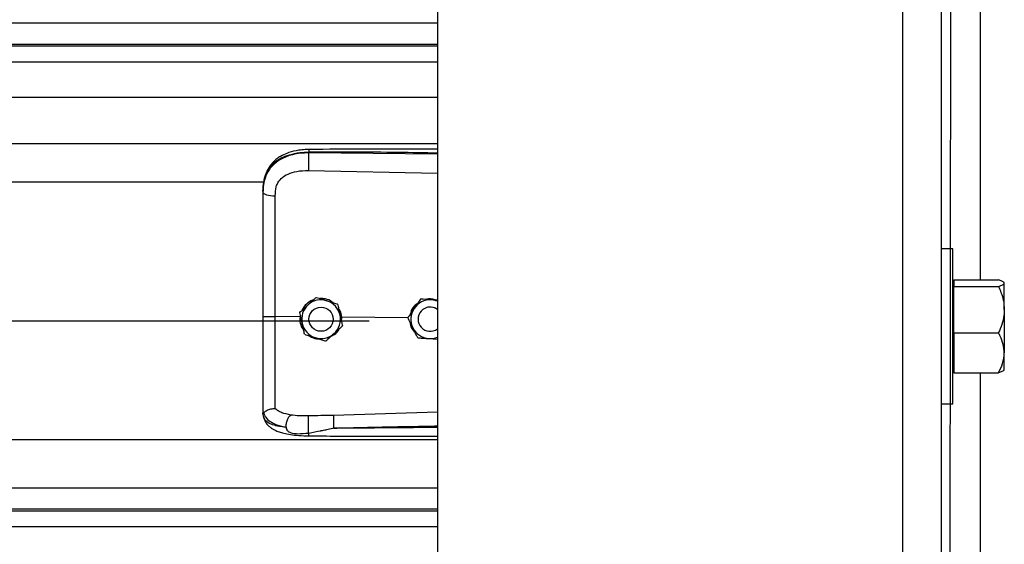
# Model space of a CAD drawing. Header units: inches. Extents: x 170 to 284, y 215 to 248.
# Tile 404 of 656: x 206.348 to 206.783, y 223.769 to 224.001. Entities that reach past the tile are written whole.
import ezdxf

# ---------------------------------------------------------------- set-up
doc = ezdxf.new("R2010")
doc.units = ezdxf.units.IN
doc.header["$LTSCALE"] = 0.25
doc.header["$MEASUREMENT"] = 0
doc.layers.add('RH FRONT OF HOOD', color=7, linetype='Continuous')

msp = doc.modelspace()

# ---------------------------------------------------------------- linework, layer by layer
at = {"layer": 'RH FRONT OF HOOD'}
for p, q in [((206.7552119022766, 220.1328032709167), (206.7598002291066, 224.3934313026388)), ((206.7552119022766, 224.3487565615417), (206.7552119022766, 220.1328032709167)), ((206.7380912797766, 224.3444764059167), (206.7380912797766, 220.1328032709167)), ((206.5326438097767, 224.3332527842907), (206.5326438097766, 220.1328032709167)), ((206.7723325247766, 224.0157611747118), (206.7723325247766, 223.8856430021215)), ((202.5003237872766, 223.9991917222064), (206.5326438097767, 223.9991917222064)), ((206.5326438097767, 223.9897064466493), (202.5003237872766, 223.9897064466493)), ((202.5003237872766, 223.9890670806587), (206.5326438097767, 223.9890670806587)), ((202.5003237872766, 223.9820489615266), (206.5326438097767, 223.9820489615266)), ((202.5003237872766, 223.9663648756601), (206.5326438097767, 223.9663648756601)), ((202.5003237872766, 223.9459768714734), (206.5326438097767, 223.9459768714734)), ((206.4757965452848, 223.9417652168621), (206.4757965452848, 223.9421765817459)), ((206.5326438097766, 223.9412285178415), (206.4757965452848, 223.9417652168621)), ((206.4757005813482, 223.9339763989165), (206.5326438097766, 223.9327668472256)), ((202.5768719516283, 223.9289012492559), (206.4560926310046, 223.9289012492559)), ((206.4556010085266, 223.9248419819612), (206.4556010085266, 223.92435366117)), ((206.7602796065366, 223.8993402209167), (206.7552119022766, 223.8993402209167)), ((206.7602796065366, 223.8650989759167), (206.7602796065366, 223.8993402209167)), ((206.7608274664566, 223.8843596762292), (206.7602796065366, 223.8843596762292)), ((206.7608274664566, 223.8856430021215), (206.7608274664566, 223.884195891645)), ((206.7608274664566, 223.8856430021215), (206.7804819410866, 223.8856430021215)), ((206.7608274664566, 223.884195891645), (206.7608274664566, 223.8827487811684)), ((206.7830500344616, 223.8843596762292), (206.782857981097, 223.8845825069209)), ((206.7830500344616, 223.884195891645), (206.7830500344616, 223.8843596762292)), ((206.7830500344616, 223.872476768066), (206.7830500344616, 223.884195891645)), ((206.7608274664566, 223.872476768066), (206.7608274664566, 223.8827487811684)), ((206.7608274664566, 223.8827487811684), (206.7804819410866, 223.8827487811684)), ((206.4791715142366, 223.8779100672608), (206.4791715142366, 223.8779084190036)), ((206.5251150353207, 223.8771136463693), (206.5251150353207, 223.8771152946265)), ((206.5261639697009, 223.8770474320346), (206.5251150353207, 223.8771152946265)), ((206.4718638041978, 223.8712540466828), (206.4718638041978, 223.8712523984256)), ((206.4885896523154, 223.8749094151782), (206.4885896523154, 223.874907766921)), ((206.7608274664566, 223.8622047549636), (206.7608274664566, 223.872476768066)), ((206.7830500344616, 223.872476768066), (206.7830500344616, 223.8533798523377)), ((202.5304915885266, 223.8675087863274), (206.5024760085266, 223.8675087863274)), ((206.4719722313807, 223.8693187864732), (206.4610586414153, 223.8694232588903)), ((206.4721575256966, 223.8699083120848), (206.4719722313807, 223.8693187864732)), ((206.4719722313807, 223.8693187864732), (206.4719744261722, 223.8693186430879)), ((206.4759317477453, 223.8682515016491), (206.4759317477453, 223.8682507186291)), ((206.4866321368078, 223.8682507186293), (206.4866321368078, 223.8682515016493)), ((206.4904099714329, 223.8691421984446), (206.4898619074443, 223.8690881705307)), ((206.4903128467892, 223.867024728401), (206.4904099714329, 223.8691421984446)), ((206.4904099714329, 223.8691421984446), (206.4904116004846, 223.8691422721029)), ((206.5196436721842, 223.8688624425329), (206.4904116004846, 223.8691422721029)), ((206.5196296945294, 223.8688907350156), (206.5196296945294, 223.8688923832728)), ((206.5241434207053, 223.8682515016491), (206.5241434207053, 223.8682507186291)), ((206.4907000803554, 223.8652527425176), (206.4907000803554, 223.8652510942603)), ((206.7602796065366, 223.8308577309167), (206.7602796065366, 223.8650989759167)), ((206.7608274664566, 223.8622047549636), (206.7608274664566, 223.8533798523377)), ((206.7608274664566, 223.8622047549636), (206.7804819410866, 223.8622047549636)), ((206.5289402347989, 223.8597090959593), (206.5326438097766, 223.8594693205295)), ((206.7608274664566, 223.8533798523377), (206.7608274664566, 223.8445549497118)), ((206.7830500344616, 223.8458382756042), (206.7830500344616, 223.8533798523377)), ((206.7602796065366, 223.8458382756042), (206.7608274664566, 223.8458382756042)), ((206.782857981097, 223.8456154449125), (206.7830500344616, 223.8458382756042)), ((206.7608274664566, 223.8445549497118), (206.7804819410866, 223.8445549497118)), ((206.7723325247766, 223.8445549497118), (206.7723325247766, 223.7144367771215)), ((206.7552119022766, 223.8308577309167), (206.7602796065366, 223.8308577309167)), ((206.4556010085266, 223.8273005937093), (206.4556010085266, 223.8267717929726)), ((206.4559407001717, 223.8247866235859), (206.4556010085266, 223.8267717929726)), ((206.5326438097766, 223.8270951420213), (206.4867081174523, 223.8257633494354)), ((202.5003237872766, 223.815123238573), (206.5326438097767, 223.815123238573)), ((202.5003237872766, 223.7937442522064), (206.5326438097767, 223.7937442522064)), ((206.5326438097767, 223.7842589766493), (202.5003237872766, 223.7842589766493)), ((202.5003237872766, 223.7836196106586), (206.5326438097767, 223.7836196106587)), ((202.5003237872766, 223.7766014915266), (206.5326438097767, 223.7766014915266))]:
    msp.add_line(p, q, dxfattribs=at)
at = {"layer": 'RH FRONT OF HOOD', "flags": 128}
msp.add_lwpolyline([(206.4556010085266, 223.92435366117), (206.4557049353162, 223.9240579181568), (206.4560128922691, 223.9237730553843), (206.4565135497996, 223.9235095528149), (206.457188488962, 223.9232771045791), (206.4580128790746, 223.9230842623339), (206.458956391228, 223.9229381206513), (206.4599843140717, 223.9228440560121), (206.4610588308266, 223.9228055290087)], dxfattribs=at)
at = {"layer": 'RH FRONT OF HOOD'}
msp.add_circle((206.4812819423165, 223.8682507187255), 0.005350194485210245, dxfattribs=at)
for centre, radius, start, end in [((206.4812819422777, 223.8682515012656), 0.00856031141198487, 72.32793711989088, 132.3279357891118), ((206.4812819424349, 223.8682515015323), 0.008560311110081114, 12.32793744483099, 72.32793758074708), ((206.5294936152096, 223.8682515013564), 0.008560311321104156, 86.29353550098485, 146.2935346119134), ((206.5294936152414, 223.8682515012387), 0.008560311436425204, 68.40767565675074, 86.2935357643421), ((206.4812819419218, 223.8682515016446), 0.008560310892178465, 132.3279357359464, 192.3279369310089), ((206.5294936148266, 223.8682515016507), 0.008560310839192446, 146.2935348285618, 206.2935362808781), ((206.5294936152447, 223.8682515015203), 0.005350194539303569, 53.92810144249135, 179.9999986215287), ((206.5294936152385, 223.8682507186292), 0.00535019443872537, 53.92810057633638, 306.07189942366), ((206.4812819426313, 223.8682515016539), 0.008560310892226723, 312.3279357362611, 12.32793693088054), ((206.4812819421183, 223.8682515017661), 0.008560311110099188, 192.3279374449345, 252.327937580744), ((206.5294936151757, 223.8682515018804), 0.008560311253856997, 206.293536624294, 266.2935360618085), ((206.4812819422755, 223.8682515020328), 0.00856031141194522, 252.3279371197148, 312.3279357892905), ((206.529493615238, 223.868251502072), 0.008560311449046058, 266.2935357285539, 291.5923243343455)]:
    msp.add_arc(centre, radius, start, end, dxfattribs=at)
for points, knots in [([(206.4556010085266, 223.9248419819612), (206.4556637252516, 223.9261984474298), (206.4557821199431, 223.9287591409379), (206.4567516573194, 223.9322501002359), (206.4580408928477, 223.934662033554), (206.4594047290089, 223.9363647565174), (206.4604876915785, 223.9374081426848), (206.4615466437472, 223.9382366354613), (206.4625360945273, 223.9388965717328), (206.4637704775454, 223.9395916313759), (206.4653644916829, 223.9403173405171), (206.4680282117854, 223.9412253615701), (206.4715633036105, 223.9419852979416), (206.474469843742, 223.9421166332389), (206.4757965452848, 223.9421765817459)], [0, 0, 0, 0, 0.1307156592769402, 0.2467609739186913, 0.3577928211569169, 0.4170971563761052, 0.4791482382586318, 0.5177152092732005, 0.5590896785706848, 0.6032945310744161, 0.663348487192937, 0.7353692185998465, 0.8792082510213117, 1, 1, 1, 1]), ([(206.4757965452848, 223.9417652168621), (206.474580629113, 223.9417319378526), (206.4721488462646, 223.9416653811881), (206.4688080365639, 223.9410435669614), (206.4658502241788, 223.9401013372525), (206.4633076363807, 223.93888366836), (206.4610761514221, 223.9373382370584), (206.4592044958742, 223.9354970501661), (206.4577235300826, 223.9333667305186), (206.4565479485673, 223.9307975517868), (206.455755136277, 223.9277456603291), (206.4556524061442, 223.9254848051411), (206.4556010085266, 223.92435366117)], [0, 0, 0, 0, 0.1111703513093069, 0.2223361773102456, 0.3162781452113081, 0.4102081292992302, 0.5024030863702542, 0.5945790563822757, 0.6845432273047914, 0.7745043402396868, 0.8871807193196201, 0.9999999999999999, 0.9999999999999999, 0.9999999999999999, 0.9999999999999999]), ([(206.4758151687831, 223.9432686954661), (206.4748165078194, 223.9432301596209), (206.47292476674, 223.9431571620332), (206.4696157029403, 223.9426287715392), (206.4663881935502, 223.9417347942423), (206.4636413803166, 223.9404305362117), (206.461655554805, 223.9391078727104), (206.4600143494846, 223.9376624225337), (206.4586991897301, 223.9360742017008), (206.4576239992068, 223.9343215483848), (206.4567667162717, 223.932411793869), (206.4560218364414, 223.929893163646), (206.4558064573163, 223.9279555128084), (206.4556874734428, 223.9268850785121)], [0, 0, 0, 0, 0.0977474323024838, 0.1851607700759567, 0.330612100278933, 0.436467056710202, 0.5083182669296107, 0.5850061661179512, 0.6719760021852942, 0.7307948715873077, 0.8036787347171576, 0.8915444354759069, 1, 1, 1, 1]), ([(206.4757965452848, 223.9417652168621), (206.475774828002, 223.9411893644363), (206.4757297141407, 223.9399931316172), (206.4756886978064, 223.9377680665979), (206.4756754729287, 223.9355906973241), (206.4756924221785, 223.934500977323), (206.4757005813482, 223.9339763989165)], [0, 0, 0, 0, 0.2406941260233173, 0.4999999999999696, 0.7593058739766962, 1, 1, 1, 1]), ([(206.4758153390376, 223.943252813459), (206.4758141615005, 223.9432568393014), (206.4758101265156, 223.9432706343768), (206.4758049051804, 223.9431557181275), (206.475798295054, 223.9428629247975), (206.4757972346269, 223.9424469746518), (206.4757965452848, 223.9421765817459)], [0, 0, 0, 0, 0.09787641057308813, 0.3353863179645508, 0.5679606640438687, 1, 1, 1, 1]), ([(206.4757965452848, 223.9421765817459), (206.4821023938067, 223.9422159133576), (206.495341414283, 223.9422984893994), (206.5142910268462, 223.9421173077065), (206.5269315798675, 223.9418963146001), (206.5326438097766, 223.9417964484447)], [0, 0, 0, 0, 0.3326703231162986, 0.6984356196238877, 1, 1, 1, 1]), ([(206.5326438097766, 223.9433516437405), (206.5297446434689, 223.9433663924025), (206.5191167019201, 223.9434204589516), (206.5001732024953, 223.9434571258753), (206.4841299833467, 223.9433330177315), (206.4758151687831, 223.943268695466)], [0, 0, 0, 0, 0.1530455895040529, 0.5610439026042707, 0.9999999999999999, 0.9999999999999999, 0.9999999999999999, 0.9999999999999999]), ([(206.4614844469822, 223.9267388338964), (206.4614844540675, 223.926738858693), (206.4615870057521, 223.9270977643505), (206.4620821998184, 223.9285039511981), (206.4636182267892, 223.9307066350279), (206.4666852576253, 223.9326098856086), (206.470801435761, 223.9338215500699), (206.4739542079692, 223.9339212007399), (206.4757005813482, 223.9339763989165)], [0, 0, 0, 0, 4.497367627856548e-06, 0.06509473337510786, 0.261670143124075, 0.475310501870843, 0.7093656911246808, 1, 1, 1, 1]), ([(206.4556010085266, 223.92435366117), (206.4556010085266, 223.9207234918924), (206.4556010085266, 223.9134525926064), (206.4556010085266, 223.9023718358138), (206.4556010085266, 223.8911892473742), (206.4556010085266, 223.8802205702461), (206.4556010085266, 223.8729727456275), (206.4556010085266, 223.8694929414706)], [0, 0, 0, 0, 0.2027568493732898, 0.4061035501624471, 0.6088604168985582, 0.8122072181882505, 1, 1, 1, 1]), ([(206.4610588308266, 223.9228055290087), (206.4611288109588, 223.9241301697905), (206.4611987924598, 223.9254548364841), (206.4614844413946, 223.9267388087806), (206.4614844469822, 223.9267388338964)], [0, 0, 0, 0, 0.9999804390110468, 0.9999999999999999, 0.9999999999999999, 0.9999999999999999, 0.9999999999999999]), ([(206.4610586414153, 223.8694232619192), (206.4610586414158, 223.8694232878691), (206.4610587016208, 223.8728096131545), (206.4610587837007, 223.8798563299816), (206.4610588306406, 223.8905295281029), (206.4610588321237, 223.9014055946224), (206.4610588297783, 223.9121929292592), (206.4610588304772, 223.9192679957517), (206.4610588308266, 223.9228055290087)], [0, 0, 0, 0, 1.439079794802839e-06, 0.1877923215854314, 0.3908439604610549, 0.59389561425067, 0.7969478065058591, 1, 1, 1, 1]), ([(206.7830500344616, 223.884195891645), (206.7829523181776, 223.8843984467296), (206.7827533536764, 223.8848108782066), (206.7816015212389, 223.885290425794), (206.7807342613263, 223.8855635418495), (206.7804819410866, 223.8856430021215)], [0, 0, 0, 0, 0.4062905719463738, 0.8272664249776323, 1, 1, 1, 1]), ([(206.7804819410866, 223.8827487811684), (206.7811564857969, 223.8829737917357), (206.7825301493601, 223.8834320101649), (206.7830452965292, 223.8839324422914), (206.7830499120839, 223.8841890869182), (206.7830500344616, 223.884195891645)], [0, 0, 0, 0, 0.4843414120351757, 0.9863277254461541, 1, 1, 1, 1]), ([(206.7804819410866, 223.8827487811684), (206.7808634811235, 223.8818790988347), (206.7817662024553, 223.8798214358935), (206.7828069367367, 223.8763925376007), (206.7829683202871, 223.8737930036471), (206.7830500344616, 223.872476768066)], [0, 0, 0, 0, 0.2654599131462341, 0.6280764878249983, 1, 1, 1, 1]), ([(206.4778922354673, 223.8767449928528), (206.4777570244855, 223.8767148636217), (206.4766052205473, 223.8764582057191), (206.4748479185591, 223.8749994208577), (206.4732291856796, 223.8733897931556), (206.4729013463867, 223.8722814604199), (206.4728680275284, 223.8721688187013)], [0, 0, 0, 0, 0.05931474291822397, 0.5052766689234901, 0.9497204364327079, 1, 1, 1, 1]), ([(206.4755176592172, 223.8745823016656), (206.4764581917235, 223.8754389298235), (206.4777126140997, 223.8765814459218), (206.4788795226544, 223.8776441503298), (206.4791715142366, 223.8779100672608)], [0, 0, 0, 0, 0.7497733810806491, 1, 1, 1, 1]), ([(206.4755176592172, 223.8745801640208), (206.4764581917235, 223.8754368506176), (206.4777126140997, 223.8765794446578), (206.4788795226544, 223.8776424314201), (206.4791715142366, 223.8779084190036)], [0, 0, 0, 0, 0.7497733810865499, 1, 1, 1, 1]), ([(206.4791715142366, 223.8779100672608), (206.4795692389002, 223.8777833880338), (206.4810740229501, 223.8773040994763), (206.4826909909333, 223.8767889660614), (206.483880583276, 223.8764099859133)], [0, 0, 0, 0, 0.264306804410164, 0.9999999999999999, 0.9999999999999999, 0.9999999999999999, 0.9999999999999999]), ([(206.4791715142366, 223.8779084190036), (206.4795692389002, 223.8777816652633), (206.4810740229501, 223.8773020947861), (206.4826909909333, 223.8767868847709), (206.483880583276, 223.8764078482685)], [0, 0, 0, 0, 0.2643068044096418, 1, 1, 1, 1]), ([(206.4865420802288, 223.8755619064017), (206.4861853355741, 223.8758519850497), (206.4850217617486, 223.8767981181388), (206.4829702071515, 223.877365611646), (206.4814006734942, 223.8773694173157), (206.480864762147, 223.8773707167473)], [0, 0, 0, 0, 0.2255168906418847, 0.7355556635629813, 1, 1, 1, 1]), ([(206.483880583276, 223.8764099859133), (206.4840669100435, 223.8763506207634), (206.4855242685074, 223.87588629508), (206.4871223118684, 223.8753770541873), (206.4884466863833, 223.8749549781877), (206.4885896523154, 223.8749094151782)], [0, 0, 0, 0, 0.1156468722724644, 0.90453427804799, 1, 1, 1, 1]), ([(206.483880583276, 223.8764078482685), (206.4840669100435, 223.8763484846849), (206.4855242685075, 223.8758841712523), (206.4871223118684, 223.8753751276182), (206.4884466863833, 223.874953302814), (206.4885896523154, 223.874907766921)], [0, 0, 0, 0, 0.1156468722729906, 0.9045342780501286, 1, 1, 1, 1]), ([(206.5251150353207, 223.8771152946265), (206.5247352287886, 223.8765459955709), (206.5239666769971, 223.8753939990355), (206.5230305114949, 223.8739906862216), (206.5224945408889, 223.8731872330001), (206.522372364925, 223.8730040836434)], [0, 0, 0, 0, 0.4299704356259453, 0.8700602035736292, 0.9999999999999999, 0.9999999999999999, 0.9999999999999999, 0.9999999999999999]), ([(206.5251150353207, 223.8771136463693), (206.5247352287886, 223.8765442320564), (206.5239666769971, 223.8753920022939), (206.5230305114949, 223.8739885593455), (206.5224945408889, 223.8731850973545), (206.522372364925, 223.8730019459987)], [0, 0, 0, 0, 0.429970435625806, 0.8700602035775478, 0.9999999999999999, 0.9999999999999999, 0.9999999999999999, 0.9999999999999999]), ([(206.5300469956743, 223.8767939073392), (206.5287774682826, 223.8768761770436), (206.5270842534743, 223.8769859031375), (206.5255091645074, 223.8770880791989), (206.5251150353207, 223.8771136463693)], [0, 0, 0, 0, 0.749773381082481, 1, 1, 1, 1]), ([(206.5321185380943, 223.8766617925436), (206.5314576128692, 223.8768618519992), (206.5301872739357, 223.8772463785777), (206.5286240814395, 223.8772712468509), (206.5278441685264, 223.8770091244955), (206.5276683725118, 223.8769500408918)], [0, 0, 0, 0, 0.4565421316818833, 0.8775020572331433, 0.9999999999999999, 0.9999999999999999, 0.9999999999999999, 0.9999999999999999]), ([(206.5326438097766, 223.8766257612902), (206.5320008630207, 223.8766673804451), (206.5311420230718, 223.8767229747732), (206.5302669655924, 223.8767796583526), (206.5300469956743, 223.8767939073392)], [0, 0, 0, 0, 0.7486223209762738, 1, 1, 1, 1]), ([(206.4718638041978, 223.8712540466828), (206.4723697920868, 223.8717149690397), (206.4733936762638, 223.8726476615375), (206.4746408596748, 223.8737836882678), (206.4753548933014, 223.8744340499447), (206.4755176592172, 223.8745823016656)], [0, 0, 0, 0, 0.4299704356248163, 0.870060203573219, 0.9999999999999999, 0.9999999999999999, 0.9999999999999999, 0.9999999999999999]), ([(206.4718638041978, 223.8712523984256), (206.4723697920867, 223.8717132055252), (206.4733936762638, 223.872645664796), (206.4746408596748, 223.8737815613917), (206.4753548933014, 223.874431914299), (206.4755176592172, 223.8745801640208)], [0, 0, 0, 0, 0.4299704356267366, 0.8700602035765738, 1, 1, 1, 1]), ([(206.4729190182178, 223.8664238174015), (206.4726473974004, 223.8676667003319), (206.4722851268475, 223.8693243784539), (206.4719481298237, 223.8708665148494), (206.4718638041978, 223.8712523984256)], [0, 0, 0, 0, 0.7497733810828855, 0.9999999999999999, 0.9999999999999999, 0.9999999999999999, 0.9999999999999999]), ([(206.4885896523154, 223.8749094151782), (206.4887357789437, 223.8742408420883), (206.4890314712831, 223.872887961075), (206.4893916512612, 223.871239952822), (206.489597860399, 223.8702964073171), (206.4896448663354, 223.8700813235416)], [0, 0, 0, 0, 0.4299704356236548, 0.870060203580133, 0.9999999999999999, 0.9999999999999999, 0.9999999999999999, 0.9999999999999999]), ([(206.4885896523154, 223.874907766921), (206.4887357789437, 223.8742390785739), (206.4890314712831, 223.8728859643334), (206.4893916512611, 223.8712378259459), (206.4895978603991, 223.8702942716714), (206.4896448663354, 223.8700791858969)], [0, 0, 0, 0, 0.4299704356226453, 0.8700602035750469, 0.9999999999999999, 0.9999999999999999, 0.9999999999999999, 0.9999999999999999]), ([(206.4904116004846, 223.8691422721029), (206.4904115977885, 223.8691422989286), (206.4903135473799, 223.8701178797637), (206.4900534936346, 223.8715100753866), (206.4892489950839, 223.8725994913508), (206.489029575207, 223.8728966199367)], [0, 0, 0, 0, 1.999769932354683e-05, 0.7272642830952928, 1, 1, 1, 1]), ([(206.522372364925, 223.8730040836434), (206.5216663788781, 223.8719457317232), (206.5207247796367, 223.870534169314), (206.5198488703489, 223.8692209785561), (206.5196296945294, 223.8688923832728)], [0, 0, 0, 0, 0.7497733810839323, 1, 1, 1, 1]), ([(206.522372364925, 223.8730019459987), (206.5216663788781, 223.8719436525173), (206.5207247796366, 223.8705321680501), (206.5198488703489, 223.8692192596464), (206.5196296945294, 223.8688907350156)], [0, 0, 0, 0, 0.7497733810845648, 1, 1, 1, 1]), ([(206.5237730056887, 223.8751036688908), (206.5234534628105, 223.8748856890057), (206.5223000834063, 223.8740988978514), (206.5212067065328, 223.8724982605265), (206.5209088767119, 223.8710935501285), (206.5208207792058, 223.8706780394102)], [0, 0, 0, 0, 0.2125142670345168, 0.7670631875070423, 1, 1, 1, 1]), ([(206.7830500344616, 223.872476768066), (206.7830472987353, 223.872241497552), (206.7830294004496, 223.870702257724), (206.7826076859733, 223.8678297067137), (206.781580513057, 223.8646561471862), (206.7807535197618, 223.8628107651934), (206.7804819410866, 223.8622047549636)], [0, 0, 0, 0, 0.06653229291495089, 0.4352825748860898, 0.8145508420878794, 1, 1, 1, 1]), ([(206.4556010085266, 223.8694929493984), (206.4556010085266, 223.8664556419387), (206.4556010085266, 223.8602802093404), (206.4556010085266, 223.8514932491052), (206.4556010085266, 223.8433266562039), (206.4556010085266, 223.8367466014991), (206.4556010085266, 223.8313619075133), (206.4556010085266, 223.8286613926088), (206.4556010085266, 223.8273005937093)], [0, 0, 0, 0, 0.1870908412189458, 0.3803918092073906, 0.5558755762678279, 0.7364481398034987, 0.8671952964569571, 1, 1, 1, 1]), ([(206.4610588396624, 223.8287326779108), (206.461058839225, 223.8289953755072), (206.4610588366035, 223.8305698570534), (206.4610588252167, 223.8340012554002), (206.4610587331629, 223.8396025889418), (206.4610584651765, 223.8460424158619), (206.4610581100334, 223.8532684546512), (206.461057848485, 223.8611432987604), (206.4610578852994, 223.8666712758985), (206.4610579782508, 223.8694232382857), (206.4610579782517, 223.8694232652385)], [0, 0, 0, 0, 0.03155846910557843, 0.1891461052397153, 0.3467338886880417, 0.50432776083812, 0.6619226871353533, 0.8309600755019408, 0.9999983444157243, 1, 1, 1, 1]), ([(206.4719744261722, 223.8693186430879), (206.4719406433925, 223.8688648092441), (206.4718338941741, 223.8674307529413), (206.4722505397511, 223.8652682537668), (206.4732020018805, 223.8639118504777), (206.4735884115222, 223.8633609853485)], [0, 0, 0, 0, 0.2156616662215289, 0.6814629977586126, 1, 1, 1, 1]), ([(206.4896448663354, 223.8700813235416), (206.4899164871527, 223.8688384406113), (206.4902787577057, 223.8671807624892), (206.4906157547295, 223.8656386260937), (206.4907000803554, 223.8652527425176)], [0, 0, 0, 0, 0.7497733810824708, 1, 1, 1, 1]), ([(206.4896448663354, 223.8700791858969), (206.4899164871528, 223.8688363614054), (206.4902787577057, 223.8671787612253), (206.4906157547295, 223.865636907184), (206.4907000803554, 223.8652510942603)], [0, 0, 0, 0, 0.7497733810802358, 1, 1, 1, 1]), ([(206.5218189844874, 223.8644595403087), (206.5217323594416, 223.8646348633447), (206.5210548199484, 223.8660061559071), (206.5203118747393, 223.8675099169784), (206.5196961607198, 223.868756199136), (206.5196296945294, 223.8688907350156)], [0, 0, 0, 0, 0.1156468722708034, 0.9045342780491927, 1, 1, 1, 1]), ([(206.520565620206, 223.866996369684), (206.5206141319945, 223.8665344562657), (206.5207607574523, 223.8651383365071), (206.5216064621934, 223.8635418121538), (206.5225405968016, 223.8627333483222), (206.5227700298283, 223.8625347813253)], [0, 0, 0, 0, 0.2716700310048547, 0.8211147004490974, 0.9999999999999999, 0.9999999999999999, 0.9999999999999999, 0.9999999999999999]), ([(206.4739742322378, 223.861595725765), (206.4738281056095, 223.8622642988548), (206.4735324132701, 223.8636171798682), (206.473172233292, 223.8652651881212), (206.4729660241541, 223.8662087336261), (206.4729190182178, 223.8664238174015)], [0, 0, 0, 0, 0.4299704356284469, 0.8700602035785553, 0.9999999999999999, 0.9999999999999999, 0.9999999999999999, 0.9999999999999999]), ([(206.485689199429, 223.8606869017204), (206.4861979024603, 223.8609489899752), (206.4876041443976, 223.8616734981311), (206.4888446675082, 223.8629049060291), (206.4892239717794, 223.8638846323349), (206.4892370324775, 223.8639183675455)], [0, 0, 0, 0, 0.3536960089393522, 0.9777456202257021, 1, 1, 1, 1]), ([(206.4907000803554, 223.8652510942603), (206.4901940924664, 223.8647901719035), (206.4891702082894, 223.8638574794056), (206.4879230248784, 223.8627214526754), (206.4872089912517, 223.8620710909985), (206.4870462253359, 223.8619228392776)], [0, 0, 0, 0, 0.4299704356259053, 0.8700602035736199, 0.9999999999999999, 0.9999999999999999, 0.9999999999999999, 0.9999999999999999]), ([(206.5240082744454, 223.8600288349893), (206.5238233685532, 223.8604030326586), (206.5231237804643, 223.8618188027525), (206.5223720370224, 223.8633402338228), (206.5218189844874, 223.8644595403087)], [0, 0, 0, 0, 0.2643068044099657, 1, 1, 1, 1]), ([(206.7830500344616, 223.8533798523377), (206.7829523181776, 223.8546150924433), (206.7827533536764, 223.8571302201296), (206.7816015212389, 223.8600546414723), (206.7807342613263, 223.8617201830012), (206.7804819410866, 223.8622047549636)], [0, 0, 0, 0, 0.4062905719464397, 0.8272664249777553, 1, 1, 1, 1]), ([(206.4739742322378, 223.861595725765), (206.4743719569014, 223.8614689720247), (206.4758767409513, 223.8609894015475), (206.4774937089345, 223.8604741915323), (206.4786833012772, 223.8600951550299)], [0, 0, 0, 0, 0.2643068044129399, 1, 1, 1, 1]), ([(206.4761328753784, 223.8609078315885), (206.476212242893, 223.8608411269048), (206.477085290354, 223.8601073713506), (206.478655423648, 223.8596282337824), (206.4800899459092, 223.8595437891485), (206.4804875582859, 223.8595203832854)], [0, 0, 0, 0, 0.0674096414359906, 0.7415101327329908, 1, 1, 1, 1]), ([(206.4786833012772, 223.8600951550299), (206.4788696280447, 223.8600357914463), (206.4803269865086, 223.8595714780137), (206.4819250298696, 223.8590624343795), (206.4832494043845, 223.8586406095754), (206.4833923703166, 223.8585950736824)], [0, 0, 0, 0, 0.1156468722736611, 0.9045342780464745, 0.9999999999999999, 0.9999999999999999, 0.9999999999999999, 0.9999999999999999]), ([(206.4870462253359, 223.8619228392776), (206.4861056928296, 223.8610662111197), (206.4848512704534, 223.8599236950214), (206.4836843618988, 223.8588609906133), (206.4833923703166, 223.8585950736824)], [0, 0, 0, 0, 0.749773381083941, 0.9999999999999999, 0.9999999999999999, 0.9999999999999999, 0.9999999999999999]), ([(206.5240082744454, 223.8600288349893), (206.5246912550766, 223.8599845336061), (206.5260732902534, 223.8598948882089), (206.5277567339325, 223.8597857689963), (206.5287205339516, 223.8597233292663), (206.5289402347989, 223.8597090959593)], [0, 0, 0, 0, 0.4299704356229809, 0.8700602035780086, 1, 1, 1, 1]), ([(206.7804819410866, 223.8445549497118), (206.7811564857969, 223.8459271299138), (206.7825301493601, 223.8487214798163), (206.7830452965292, 223.8517732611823), (206.7830499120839, 223.853338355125), (206.7830500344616, 223.8533798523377)], [0, 0, 0, 0, 0.4843414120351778, 0.9863277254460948, 1, 1, 1, 1]), ([(206.7827912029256, 223.8456729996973), (206.7827369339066, 223.8455810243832), (206.7825591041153, 223.8452796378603), (206.7815943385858, 223.844907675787), (206.7807326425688, 223.8446344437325), (206.7804819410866, 223.8445549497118)], [0, 0, 0, 0, 0.2374711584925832, 0.7781501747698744, 1, 1, 1, 1]), ([(206.455798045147, 223.8270502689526), (206.455847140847, 223.8270417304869), (206.4559479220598, 223.8270242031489), (206.456239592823, 223.8272104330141), (206.4567050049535, 223.8275412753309), (206.4575812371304, 223.8281213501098), (206.4590604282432, 223.8287394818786), (206.4604012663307, 223.8287355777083), (206.4610587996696, 223.828733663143)], [0, 0, 0, 0, 0.1136768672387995, 0.2333502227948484, 0.3620694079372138, 0.5019163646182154, 0.7557448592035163, 1, 1, 1, 1]), ([(206.4678930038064, 223.8259086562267), (206.4665194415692, 223.8261965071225), (206.4644350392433, 223.8266333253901), (206.4622592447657, 223.8276740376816), (206.4614602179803, 223.8283793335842), (206.4610588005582, 223.8287336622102)], [0, 0, 0, 0, 0.4901989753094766, 0.743884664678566, 1, 1, 1, 1]), ([(206.4556010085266, 223.8273005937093), (206.4556010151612, 223.8272993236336), (206.4556010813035, 223.8272866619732), (206.4556082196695, 223.827182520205), (206.455706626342, 223.8271041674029), (206.4557943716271, 223.8270343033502)], [0, 0, 0, 0, 0.01193493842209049, 0.1189819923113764, 1, 1, 1, 1]), ([(206.4557938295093, 223.8270500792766), (206.4560694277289, 223.8263280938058), (206.4566354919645, 223.8248451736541), (206.4586883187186, 223.8230118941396), (206.4616765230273, 223.8214538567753), (206.464403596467, 223.820830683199), (206.4658034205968, 223.8205108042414)], [0, 0, 0, 0, 0.2305257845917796, 0.4734878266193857, 0.7297379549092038, 1, 1, 1, 1]), ([(206.4658023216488, 223.8205090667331), (206.4652560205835, 223.8205661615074), (206.4639510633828, 223.8207025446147), (206.4625522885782, 223.8209306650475), (206.4615973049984, 223.8211245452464), (206.460363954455, 223.8214023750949), (206.4586776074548, 223.8219685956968), (206.4568578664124, 223.8230940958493), (206.4562523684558, 223.8242114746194), (206.4559407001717, 223.8247866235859)], [0, 0, 0, 0, 0.1091879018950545, 0.2608187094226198, 0.3077983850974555, 0.3355235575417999, 0.5627886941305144, 0.7749539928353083, 0.9999999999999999, 0.9999999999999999, 0.9999999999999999, 0.9999999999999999]), ([(206.4559576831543, 223.8247405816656), (206.4561466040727, 223.8241536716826), (206.4565013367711, 223.8230516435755), (206.4575144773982, 223.821633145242), (206.4586435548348, 223.8205571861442), (206.4597908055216, 223.8197603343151), (206.4608379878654, 223.8192039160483), (206.4617808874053, 223.8187917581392), (206.4630263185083, 223.8183253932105), (206.4649712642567, 223.8177648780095), (206.4678503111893, 223.8172033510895), (206.4715839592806, 223.8167810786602), (206.4743653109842, 223.8167136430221), (206.475853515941, 223.816677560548)], [0, 0, 0, 0, 0.098431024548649, 0.1848217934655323, 0.2573083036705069, 0.3158871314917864, 0.3722739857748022, 0.4121400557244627, 0.4615923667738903, 0.5575876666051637, 0.6828759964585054, 0.8303179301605, 1, 1, 1, 1]), ([(206.4658034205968, 223.8205108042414), (206.4658283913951, 223.8210410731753), (206.4658802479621, 223.8221422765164), (206.4663561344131, 223.8238041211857), (206.4670601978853, 223.8251903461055), (206.4676223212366, 223.8256751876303), (206.4678930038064, 223.8259086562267)], [0, 0, 0, 0, 0.2407679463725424, 0.5000000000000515, 0.7592320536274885, 1, 1, 1, 1]), ([(206.4757224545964, 223.8255012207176), (206.474370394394, 223.8254939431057), (206.4716683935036, 223.8254793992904), (206.4691617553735, 223.8257638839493), (206.467909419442, 223.8259060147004)], [0, 0, 0, 0, 0.5003922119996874, 1, 1, 1, 1]), ([(206.4758078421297, 223.8179307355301), (206.4757918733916, 223.8181713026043), (206.4757581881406, 223.8186787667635), (206.4757133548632, 223.8196888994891), (206.4756763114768, 223.8208763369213), (206.4756535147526, 223.8221482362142), (206.4756483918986, 223.8233517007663), (206.4756608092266, 223.824347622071), (206.4756859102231, 223.8250869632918), (206.4757107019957, 223.8253679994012), (206.4757224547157, 223.8255012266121)], [0, 0, 0, 0, 0.1098512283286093, 0.2317256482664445, 0.3631776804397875, 0.500000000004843, 0.63682231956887, 0.7682743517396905, 0.8901487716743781, 1, 1, 1, 1]), ([(206.4867081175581, 223.8257633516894), (206.4848769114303, 223.8257153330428), (206.4812143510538, 223.8256192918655), (206.4775531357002, 223.8255405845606), (206.4757224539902, 223.8255012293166)], [0, 0, 0, 0, 0.4999797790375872, 1, 1, 1, 1]), ([(206.4867079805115, 223.8257633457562), (206.4867004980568, 223.8255245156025), (206.4866889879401, 223.8251571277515), (206.4866902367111, 223.8242952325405), (206.4866976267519, 223.8235204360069), (206.4867120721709, 223.8226599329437), (206.4867378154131, 223.8215004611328), (206.4867654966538, 223.8206570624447), (206.4867834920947, 223.8201087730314)], [0, 0, 0, 0, 0.2394508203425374, 0.3683426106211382, 0.4999696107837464, 0.6316010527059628, 0.7605056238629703, 0.9999999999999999, 0.9999999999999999, 0.9999999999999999, 0.9999999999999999]), ([(206.4658025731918, 223.8205058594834), (206.4658771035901, 223.8201355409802), (206.4659810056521, 223.819619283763), (206.4663527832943, 223.8190219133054), (206.4667734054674, 223.8185890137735), (206.4675771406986, 223.8181444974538), (206.4690544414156, 223.8177829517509), (206.4718152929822, 223.8175428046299), (206.4742120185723, 223.8177756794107), (206.4758078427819, 223.8179307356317)], [0, 0, 0, 0, 0.100126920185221, 0.1395859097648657, 0.1897135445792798, 0.2582342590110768, 0.3697357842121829, 0.5803479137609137, 1, 1, 1, 1]), ([(206.4758078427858, 223.8179307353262), (206.4775872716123, 223.8182776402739), (206.4793748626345, 223.8186261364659), (206.4811928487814, 223.8189934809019), (206.4812638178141, 223.8190078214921), (206.4814988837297, 223.8190552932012), (206.4823670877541, 223.8192317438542), (206.4840074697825, 223.8195469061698), (206.485540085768, 223.819910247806), (206.4864391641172, 223.8200701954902), (206.4865162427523, 223.8200839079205)], [0, 0, 0, 0, 0.5022751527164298, 0.5045790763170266, 0.5086566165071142, 0.5221306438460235, 0.5703313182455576, 0.7514263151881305, 0.9786895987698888, 1, 1, 1, 1]), ([(206.4867837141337, 223.8201064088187), (206.4906837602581, 223.8202056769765), (206.4989538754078, 223.8204161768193), (206.512065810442, 223.8206983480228), (206.523013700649, 223.8209109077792), (206.5300298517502, 223.8210389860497), (206.5322048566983, 223.8210770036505), (206.5326438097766, 223.8210846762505)], [0, 0, 0, 0, 0.2551597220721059, 0.5410705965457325, 0.8577348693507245, 0.9712884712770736, 1, 1, 1, 1]), ([(206.5326438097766, 223.8204396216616), (206.5300461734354, 223.820407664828), (206.5249801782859, 223.8203453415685), (206.5174160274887, 223.820264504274), (206.5097638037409, 223.8201952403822), (206.5020057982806, 223.8201436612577), (206.494283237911, 223.8201106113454), (206.4892463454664, 223.8201077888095), (206.4867837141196, 223.8201064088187)], [0, 0, 0, 0, 0.1699411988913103, 0.3314248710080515, 0.4948424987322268, 0.6705311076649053, 0.838916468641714, 1, 1, 1, 1]), ([(206.4758535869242, 223.8166994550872), (206.4758528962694, 223.8166925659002), (206.4758463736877, 223.816627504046), (206.4758354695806, 223.816817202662), (206.4758213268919, 223.8171440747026), (206.475812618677, 223.8175766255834), (206.475808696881, 223.8178674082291), (206.4758078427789, 223.8179307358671)], [0, 0, 0, 0, 0.03436729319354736, 0.324566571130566, 0.6210149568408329, 0.9174633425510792, 1, 1, 1, 1]), ([(206.4758535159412, 223.8166775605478), (206.4800486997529, 223.8166559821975), (206.4890236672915, 223.8166098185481), (206.5033660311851, 223.8165682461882), (206.5181010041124, 223.8165440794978), (206.5280558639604, 223.8165405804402), (206.5326438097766, 223.8165389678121)], [0, 0, 0, 0, 0.2216322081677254, 0.4741489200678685, 0.7576483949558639, 1, 1, 1, 1])]:
    msp.add_open_spline(points, degree=3, knots=knots, dxfattribs=at)
msp.add_open_spline([(206.4556010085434, 223.8694929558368), (206.4556821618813, 223.8694840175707), (206.4558444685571, 223.8694661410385), (206.4570972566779, 223.8694434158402), (206.4588947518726, 223.869427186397), (206.4603369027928, 223.8694245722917), (206.461057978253, 223.869423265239)], degree=3, dxfattribs=at)

doc.saveas('drawing.dxf')
